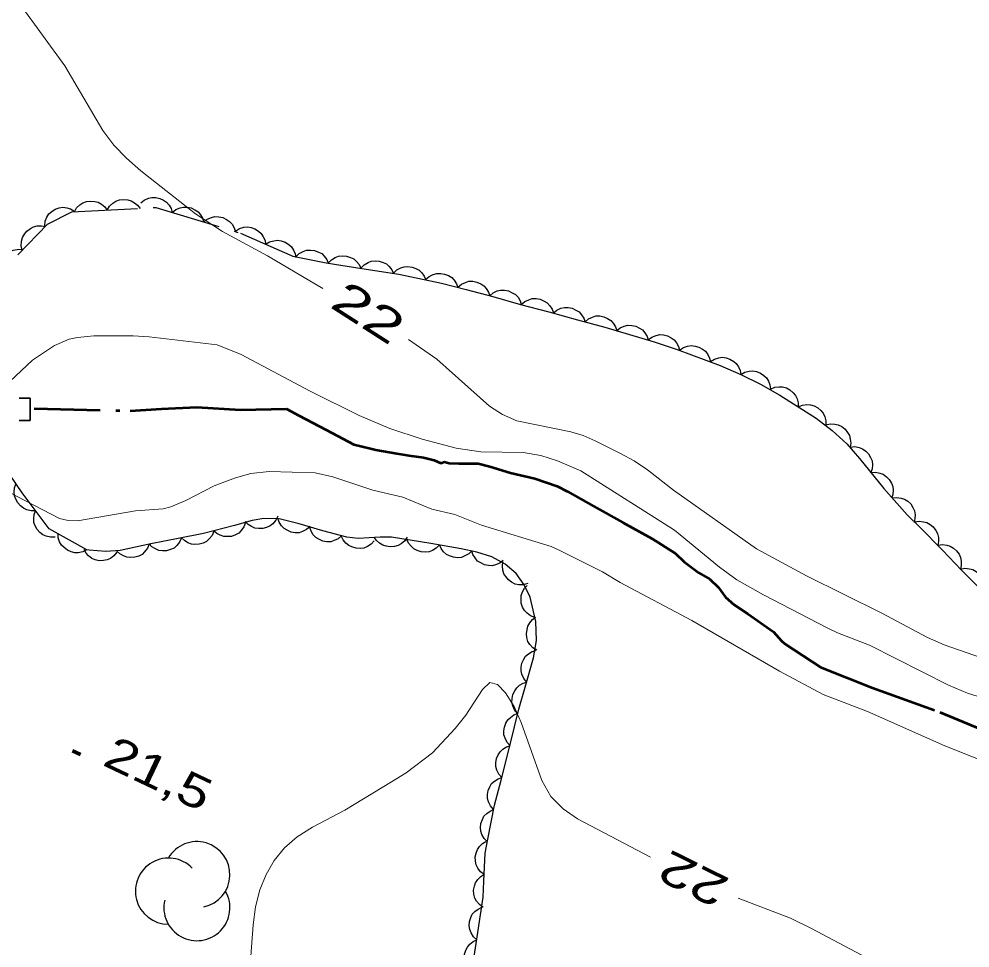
# Model space of a CAD drawing. Extents: x 356765 to 358572, y 5103174 to 5104650.
# Drawn here: x 357503.7 to 357547, y 5103816.2 to 5103858.51 of the extents above; entities that cross this region are included whole.
import ezdxf
from ezdxf.enums import TextEntityAlignment as Align

# ---------------------------------------------------------------- set-up
doc = ezdxf.new("R2010")
doc.units = 0
doc.header["$LTSCALE"] = 0.6
doc.linetypes.add('DASH_DOUBLE_DOT', pattern=[9.2, 5, -1.2, 0.3, -1.2, 0.3, -1.2])
doc.linetypes.add('DOT_DASHED', pattern=[7.7, 5, -1.2, 0.3, -1.2])
for name, color, linetype, lineweight in [('2', 7, 'Continuous', 13), ('26', 7, 'Continuous', 35), ('3', 7, 'Continuous', 140), ('4', 7, 'Continuous', 90), ('44', 7, 'Continuous', 25)]:
    doc.layers.add(name, color=color, linetype=linetype, lineweight=lineweight)

msp = doc.modelspace()

# ---------------------------------------------------------------- linework, layer by layer
at = {"layer": '2'}
for points in [[(357517.54, 5103846.23), (357515.01, 5103847.72), (357512.97, 5103848.83), (357511.74, 5103849.63), (357509.24, 5103851.59), (357508.59, 5103852.16), (357508.01, 5103852.76), (357507.51, 5103853.42), (357505.79, 5103856.38), (357503.75, 5103859.17)], [(357547.85, 5103827.5), (357546.89, 5103827.8), (357546.02, 5103828.16), (357542.43, 5103829.99), (357540.97, 5103830.55), (357540.49, 5103830.78), (357537.59, 5103832.28), (357536.39, 5103832.96), (357535.59, 5103833.54), (357533.55, 5103835.23), (357529.28, 5103837.93), (357528.22, 5103838.38), (357527.46, 5103838.62), (357526.65, 5103838.76), (357524.72, 5103838.8), (357523.61, 5103838.96), (357522.06, 5103839.37), (357520.59, 5103839.86), (357519.19, 5103840.44), (357516.95, 5103841.55), (357513.82, 5103843.22), (357512.72, 5103843.66), (357509.63, 5103844.03), (357508.9, 5103844.07), (357507.1, 5103844.07), (357506.36, 5103844), (357505.99, 5103843.92), (357505.32, 5103843.63), (357504.32, 5103842.97), (357503.29, 5103842.01)], [(357563.66, 5103823.32), (357559.61, 5103825.36), (357556.17, 5103826.88), (357553.27, 5103827.87), (357550.16, 5103828.63), (357547.53, 5103829.41), (357545.83, 5103830.01), (357545.07, 5103830.34), (357542.98, 5103831.44), (357539.55, 5103833.15), (357537.28, 5103834.37), (357533.5, 5103837.05), (357532.31, 5103837.98), (357531.71, 5103838.38), (357531.09, 5103838.71), (357529.93, 5103839.3), (357529.38, 5103839.53), (357528.83, 5103839.7), (357526.36, 5103840.21), (357525.72, 5103840.5), (357525.12, 5103840.88), (357522.72, 5103843.01), (357521.44, 5103843.91)], [(357503.24, 5103836.95), (357505.55, 5103835.76), (357505.94, 5103835.66), (357506.37, 5103835.65), (357509.01, 5103836.11), (357510.26, 5103836.2), (357510.61, 5103836.29), (357511.29, 5103836.58), (357512.59, 5103837.24), (357513.55, 5103837.61), (357514.26, 5103837.8), (357515.09, 5103837.9), (357517.19, 5103837.83), (357517.99, 5103837.66), (357519.81, 5103837.05), (357521.17, 5103836.73), (357522.5, 5103836.18), (357523.54, 5103835.94), (357524.76, 5103835.46), (357527.93, 5103834.48), (357528.3, 5103834.32), (357530.26, 5103833.32), (357531.07, 5103832.84), (357534.33, 5103831.11), (357538.33, 5103828.8), (357540.31, 5103827.74), (357542.34, 5103826.96), (357545.86, 5103825.41), (357548.22, 5103824.46)], [(357514.11, 5103813.79), (357514.36, 5103817.25), (357514.47, 5103818.07), (357514.67, 5103818.84), (357514.95, 5103819.55), (357515.32, 5103820.18), (357515.79, 5103820.76), (357516.36, 5103821.26), (357517.06, 5103821.7), (357518.53, 5103822.47), (357520.66, 5103823.76), (357521.33, 5103824.18), (357522.52, 5103825.09), (357523.56, 5103826.19), (357524.05, 5103826.8), (357524.81, 5103827.97), (357525.14, 5103828.28), (357525.49, 5103828.19), (357525.85, 5103827.82), (357526.24, 5103827.2), (357526.57, 5103826.46), (357527.51, 5103823.82), (357527.92, 5103823.09), (357528.47, 5103822.53), (357529.13, 5103822.08), (357532.45, 5103820.33)], [(357536.44, 5103818.47), (357538.83, 5103817.55), (357539.79, 5103817.08), (357546.02, 5103813.78)]]:
    msp.add_lwpolyline(points, dxfattribs=at)
at = {"layer": '26'}
for p, q in [((357504.21, 5103841.23), (357503.71, 5103841.23)), ((357504.21, 5103841.23), (357504.21, 5103840.22)), ((357504.21, 5103840.22), (357503.71, 5103840.22))]:
    msp.add_line(p, q, dxfattribs=at)
at = {"layer": '3'}
msp.add_line((357506.14, 5103825.18), (357506.5, 5103825.01), dxfattribs=at)
at = {"layer": '4', "linetype": 'DASH_DOUBLE_DOT', "lineweight": 53}
msp.add_lwpolyline([(357504.39, 5103840.77), (357508.76, 5103840.66), (357510.18, 5103840.75), (357511.79, 5103840.83), (357513.78, 5103840.7), (357515.88, 5103840.75), (357516.44, 5103840.44), (357517.68, 5103839.79), (357518.94, 5103839.13), (357519.71, 5103838.95), (357519.95, 5103838.88), (357520.9, 5103838.71), (357521.45, 5103838.63), (357522.11, 5103838.54), (357522.6, 5103838.42), (357522.91, 5103838.28), (357523.08, 5103838.34), (357523.28, 5103838.28), (357523.72, 5103838.26), (357524.61, 5103838.26), (357525.14, 5103838.13), (357526.08, 5103837.84), (357527.18, 5103837.58), (357528.2, 5103837.23), (357528.67, 5103836.98), (357529.86, 5103836.32), (357531.19, 5103835.58), (357532.52, 5103834.84), (357533.59, 5103834.17), (357533.98, 5103833.79), (357534.65, 5103833.28), (357535.15, 5103832.99), (357535.55, 5103832.61), (357535.87, 5103832.17), (357536.26, 5103831.83), (357536.89, 5103831.41), (357538.05, 5103830.59), (357538.42, 5103830.19), (357538.57, 5103830.05), (357540.2, 5103828.99), (357542.56, 5103828.05), (357545.63, 5103826.94), (357548.64, 5103825.68)], dxfattribs=at)
at = {"layer": '44'}
for points in [[(357506.22, 5103849.73), (357506.32, 5103849.9), (357506.47, 5103850.04), (357506.61, 5103850.13), (357506.78, 5103850.19), (357506.96, 5103850.21), (357507.15, 5103850.19), (357507.31, 5103850.16), (357507.46, 5103850.07), (357507.6, 5103849.95), (357507.71, 5103849.8)], [(357507.71, 5103849.8), (357507.82, 5103849.98), (357507.97, 5103850.12), (357508.11, 5103850.21), (357508.28, 5103850.27), (357508.46, 5103850.29), (357508.65, 5103850.27), (357508.81, 5103850.23), (357508.96, 5103850.14), (357509.1, 5103850.03), (357509.21, 5103849.88)], [(357509.24, 5103850.13), (357509.4, 5103850.26), (357509.59, 5103850.34), (357509.75, 5103850.38), (357509.93, 5103850.37), (357510.11, 5103850.33), (357510.28, 5103850.25), (357510.42, 5103850.16), (357510.53, 5103850.03), (357510.62, 5103849.87), (357510.68, 5103849.69)], [(357504.87, 5103849.09), (357504.89, 5103849.3), (357504.97, 5103849.48), (357505.06, 5103849.63), (357505.19, 5103849.74), (357505.35, 5103849.84), (357505.53, 5103849.9), (357505.69, 5103849.93), (357505.87, 5103849.91), (357506.05, 5103849.86), (357506.2, 5103849.77)], [(357510.68, 5103849.69), (357510.84, 5103849.83), (357511.03, 5103849.9), (357511.19, 5103849.94), (357511.36, 5103849.94), (357511.54, 5103849.9), (357511.71, 5103849.81), (357511.85, 5103849.73), (357511.96, 5103849.59), (357512.06, 5103849.43), (357512.11, 5103849.26)], [(357512.11, 5103849.26), (357512.27, 5103849.39), (357512.46, 5103849.47), (357512.62, 5103849.51), (357512.8, 5103849.5), (357512.98, 5103849.46), (357513.15, 5103849.38), (357513.29, 5103849.29), (357513.4, 5103849.16), (357513.49, 5103849), (357513.55, 5103848.82)], [(357503.85, 5103847.98), (357503.8, 5103848.18), (357503.82, 5103848.39), (357503.86, 5103848.55), (357503.95, 5103848.7), (357504.06, 5103848.84), (357504.22, 5103848.96), (357504.36, 5103849.04), (357504.53, 5103849.08), (357504.72, 5103849.08), (357504.89, 5103849.05)], [(357513.56, 5103848.85), (357513.74, 5103848.96), (357513.93, 5103849.02), (357514.1, 5103849.04), (357514.27, 5103849.01), (357514.44, 5103848.95), (357514.6, 5103848.84), (357514.73, 5103848.74), (357514.82, 5103848.59), (357514.9, 5103848.42), (357514.93, 5103848.25)], [(357502.98, 5103846.76), (357502.9, 5103846.96), (357502.88, 5103847.16), (357502.88, 5103847.32), (357502.94, 5103847.49), (357503.03, 5103847.65), (357503.16, 5103847.79), (357503.28, 5103847.9), (357503.44, 5103847.97), (357503.62, 5103848.01), (357503.8, 5103848.02)], [(357514.93, 5103848.25), (357515.11, 5103848.36), (357515.3, 5103848.41), (357515.47, 5103848.43), (357515.64, 5103848.4), (357515.82, 5103848.34), (357515.98, 5103848.24), (357516.1, 5103848.13), (357516.2, 5103847.98), (357516.27, 5103847.81), (357516.3, 5103847.64)], [(357516.31, 5103847.67), (357516.46, 5103847.82), (357516.64, 5103847.91), (357516.79, 5103847.97), (357516.97, 5103847.98), (357517.15, 5103847.96), (357517.33, 5103847.89), (357517.48, 5103847.82), (357517.6, 5103847.7), (357517.71, 5103847.55), (357517.78, 5103847.38)], [(357517.78, 5103847.38), (357517.93, 5103847.54), (357518.1, 5103847.64), (357518.25, 5103847.7), (357518.43, 5103847.72), (357518.61, 5103847.71), (357518.79, 5103847.65), (357518.94, 5103847.58), (357519.07, 5103847.46), (357519.19, 5103847.32), (357519.27, 5103847.16)], [(357519.27, 5103847.16), (357519.41, 5103847.31), (357519.59, 5103847.41), (357519.74, 5103847.47), (357519.91, 5103847.49), (357520.1, 5103847.48), (357520.28, 5103847.42), (357520.43, 5103847.35), (357520.56, 5103847.23), (357520.67, 5103847.08), (357520.75, 5103846.92)], [(357520.75, 5103846.93), (357520.9, 5103847.08), (357521.08, 5103847.17), (357521.24, 5103847.22), (357521.41, 5103847.23), (357521.6, 5103847.21), (357521.77, 5103847.14), (357521.92, 5103847.06), (357522.04, 5103846.94), (357522.15, 5103846.79), (357522.22, 5103846.62)], [(357522.22, 5103846.65), (357522.38, 5103846.78), (357522.56, 5103846.87), (357522.72, 5103846.92), (357522.9, 5103846.92), (357523.08, 5103846.89), (357523.25, 5103846.82), (357523.4, 5103846.74), (357523.52, 5103846.61), (357523.62, 5103846.45), (357523.68, 5103846.28)], [(357523.68, 5103846.29), (357523.84, 5103846.43), (357524.03, 5103846.51), (357524.18, 5103846.56), (357524.36, 5103846.56), (357524.54, 5103846.52), (357524.72, 5103846.44), (357524.86, 5103846.36), (357524.97, 5103846.23), (357525.07, 5103846.07), (357525.13, 5103845.9)], [(357525.13, 5103845.9), (357525.29, 5103846.03), (357525.47, 5103846.12), (357525.63, 5103846.16), (357525.81, 5103846.16), (357525.99, 5103846.12), (357526.16, 5103846.04), (357526.3, 5103845.96), (357526.42, 5103845.83), (357526.52, 5103845.67), (357526.57, 5103845.5)], [(357526.57, 5103845.5), (357526.73, 5103845.64), (357526.92, 5103845.72), (357527.07, 5103845.77), (357527.25, 5103845.77), (357527.43, 5103845.74), (357527.61, 5103845.66), (357527.75, 5103845.58), (357527.87, 5103845.44), (357527.97, 5103845.29), (357528.03, 5103845.12)], [(357528.02, 5103845.11), (357528.18, 5103845.25), (357528.37, 5103845.33), (357528.53, 5103845.37), (357528.71, 5103845.37), (357528.89, 5103845.33), (357529.06, 5103845.25), (357529.2, 5103845.17), (357529.31, 5103845.03), (357529.41, 5103844.88), (357529.47, 5103844.7)], [(357529.47, 5103844.71), (357529.63, 5103844.85), (357529.81, 5103844.93), (357529.97, 5103844.98), (357530.15, 5103844.98), (357530.33, 5103844.94), (357530.5, 5103844.87), (357530.64, 5103844.78), (357530.76, 5103844.65), (357530.86, 5103844.49), (357530.92, 5103844.32)], [(357530.91, 5103844.31), (357531.07, 5103844.44), (357531.26, 5103844.52), (357531.42, 5103844.56), (357531.6, 5103844.55), (357531.78, 5103844.52), (357531.95, 5103844.43), (357532.09, 5103844.35), (357532.2, 5103844.21), (357532.3, 5103844.05), (357532.35, 5103843.88)], [(357532.35, 5103843.89), (357532.52, 5103844.02), (357532.71, 5103844.09), (357532.87, 5103844.13), (357533.04, 5103844.12), (357533.22, 5103844.07), (357533.39, 5103843.98), (357533.53, 5103843.89), (357533.64, 5103843.76), (357533.73, 5103843.59), (357533.78, 5103843.42)], [(357533.78, 5103843.42), (357533.95, 5103843.54), (357534.14, 5103843.6), (357534.3, 5103843.63), (357534.48, 5103843.61), (357534.66, 5103843.56), (357534.82, 5103843.47), (357534.95, 5103843.37), (357535.06, 5103843.23), (357535.14, 5103843.06), (357535.18, 5103842.89)], [(357535.19, 5103842.91), (357535.37, 5103843.02), (357535.56, 5103843.08), (357535.72, 5103843.1), (357535.9, 5103843.07), (357536.07, 5103843.02), (357536.24, 5103842.91), (357536.36, 5103842.81), (357536.46, 5103842.66), (357536.53, 5103842.49), (357536.57, 5103842.32)], [(357536.57, 5103842.32), (357536.75, 5103842.42), (357536.95, 5103842.47), (357537.11, 5103842.48), (357537.28, 5103842.45), (357537.46, 5103842.38), (357537.61, 5103842.27), (357537.73, 5103842.16), (357537.82, 5103842.01), (357537.89, 5103841.84), (357537.92, 5103841.66)], [(357537.91, 5103841.65), (357538.11, 5103841.74), (357538.31, 5103841.76), (357538.47, 5103841.75), (357538.64, 5103841.7), (357538.8, 5103841.61), (357538.95, 5103841.48), (357539.05, 5103841.36), (357539.13, 5103841.2), (357539.17, 5103841.02), (357539.18, 5103840.84)], [(357539.18, 5103840.84), (357539.37, 5103840.92), (357539.57, 5103840.95), (357539.74, 5103840.94), (357539.9, 5103840.89), (357540.07, 5103840.8), (357540.21, 5103840.67), (357540.32, 5103840.55), (357540.39, 5103840.39), (357540.43, 5103840.21), (357540.44, 5103840.03)], [(357540.43, 5103840.02), (357540.64, 5103840.07), (357540.84, 5103840.06), (357541, 5103840.03), (357541.16, 5103839.95), (357541.31, 5103839.83), (357541.42, 5103839.68), (357541.51, 5103839.54), (357541.55, 5103839.37), (357541.57, 5103839.19), (357541.54, 5103839.01)], [(357541.55, 5103839.01), (357541.76, 5103839.03), (357541.95, 5103838.99), (357542.11, 5103838.93), (357542.25, 5103838.83), (357542.38, 5103838.7), (357542.47, 5103838.53), (357542.54, 5103838.38), (357542.56, 5103838.2), (357542.54, 5103838.02), (357542.49, 5103837.85)], [(357542.49, 5103837.85), (357542.7, 5103837.86), (357542.9, 5103837.82), (357543.05, 5103837.77), (357543.2, 5103837.66), (357543.32, 5103837.53), (357543.42, 5103837.36), (357543.48, 5103837.21), (357543.5, 5103837.04), (357543.49, 5103836.85), (357543.43, 5103836.68)], [(357504.45, 5103836.11), (357504.25, 5103836.1), (357504.05, 5103836.15), (357503.9, 5103836.22), (357503.76, 5103836.33), (357503.64, 5103836.47), (357503.55, 5103836.64), (357503.49, 5103836.79), (357503.48, 5103836.96), (357503.5, 5103837.15), (357503.56, 5103837.32)], [(357543.45, 5103836.7), (357543.66, 5103836.72), (357543.86, 5103836.69), (357544.02, 5103836.64), (357544.17, 5103836.54), (357544.3, 5103836.42), (357544.4, 5103836.25), (357544.47, 5103836.11), (357544.5, 5103835.93), (357544.49, 5103835.75), (357544.45, 5103835.57)], [(357505.35, 5103834.91), (357505.14, 5103834.9), (357504.94, 5103834.95), (357504.79, 5103835.01), (357504.65, 5103835.12), (357504.53, 5103835.26), (357504.44, 5103835.43), (357504.38, 5103835.58), (357504.37, 5103835.76), (357504.39, 5103835.94), (357504.45, 5103836.11)], [(357514.01, 5103835.57), (357513.94, 5103835.37), (357513.82, 5103835.21), (357513.71, 5103835.09), (357513.55, 5103835.01), (357513.38, 5103834.94), (357513.19, 5103834.93), (357513.02, 5103834.93), (357512.86, 5103834.99), (357512.7, 5103835.08), (357512.56, 5103835.2)], [(357515.48, 5103835.87), (357515.39, 5103835.68), (357515.26, 5103835.52), (357515.13, 5103835.42), (357514.97, 5103835.34), (357514.8, 5103835.3), (357514.6, 5103835.3), (357514.44, 5103835.31), (357514.28, 5103835.39), (357514.13, 5103835.49), (357514, 5103835.62)], [(357516.95, 5103835.39), (357516.79, 5103835.25), (357516.61, 5103835.16), (357516.45, 5103835.11), (357516.27, 5103835.11), (357516.09, 5103835.14), (357515.91, 5103835.22), (357515.77, 5103835.3), (357515.65, 5103835.43), (357515.55, 5103835.59), (357515.49, 5103835.75)], [(357544.47, 5103835.6), (357544.68, 5103835.64), (357544.88, 5103835.61), (357545.04, 5103835.57), (357545.19, 5103835.49), (357545.33, 5103835.37), (357545.44, 5103835.21), (357545.52, 5103835.07), (357545.56, 5103834.89), (357545.56, 5103834.71), (357545.53, 5103834.53)], [(357506.79, 5103834.33), (357506.6, 5103834.24), (357506.4, 5103834.2), (357506.24, 5103834.19), (357506.07, 5103834.24), (357505.9, 5103834.31), (357505.75, 5103834.43), (357505.63, 5103834.54), (357505.55, 5103834.7), (357505.49, 5103834.88), (357505.48, 5103835.06)], [(357512.57, 5103835.18), (357512.49, 5103834.98), (357512.36, 5103834.83), (357512.24, 5103834.71), (357512.08, 5103834.63), (357511.9, 5103834.58), (357511.71, 5103834.57), (357511.55, 5103834.59), (357511.38, 5103834.65), (357511.23, 5103834.75), (357511.1, 5103834.87)], [(357518.39, 5103834.97), (357518.23, 5103834.83), (357518.05, 5103834.75), (357517.89, 5103834.7), (357517.71, 5103834.7), (357517.53, 5103834.73), (357517.35, 5103834.81), (357517.21, 5103834.89), (357517.1, 5103835.02), (357517, 5103835.18), (357516.94, 5103835.35)], [(357509.62, 5103834.59), (357509.55, 5103834.4), (357509.42, 5103834.24), (357509.3, 5103834.12), (357509.15, 5103834.04), (357508.97, 5103833.99), (357508.78, 5103833.98), (357508.61, 5103833.99), (357508.45, 5103834.05), (357508.29, 5103834.14), (357508.16, 5103834.27)], [(357511.1, 5103834.87), (357511.01, 5103834.68), (357510.88, 5103834.52), (357510.76, 5103834.41), (357510.6, 5103834.34), (357510.42, 5103834.29), (357510.23, 5103834.29), (357510.07, 5103834.3), (357509.91, 5103834.37), (357509.75, 5103834.47), (357509.62, 5103834.6)], [(357519.87, 5103834.74), (357519.73, 5103834.59), (357519.56, 5103834.48), (357519.4, 5103834.41), (357519.23, 5103834.39), (357519.05, 5103834.4), (357518.86, 5103834.46), (357518.71, 5103834.52), (357518.58, 5103834.64), (357518.46, 5103834.78), (357518.38, 5103834.94)], [(357521.37, 5103834.91), (357521.26, 5103834.74), (357521.1, 5103834.61), (357520.96, 5103834.52), (357520.79, 5103834.48), (357520.6, 5103834.46), (357520.41, 5103834.49), (357520.26, 5103834.54), (357520.11, 5103834.64), (357519.97, 5103834.76), (357519.87, 5103834.91)], [(357522.84, 5103834.56), (357522.7, 5103834.4), (357522.52, 5103834.3), (357522.37, 5103834.24), (357522.2, 5103834.22), (357522.01, 5103834.24), (357521.83, 5103834.3), (357521.68, 5103834.37), (357521.55, 5103834.49), (357521.44, 5103834.63), (357521.36, 5103834.8)], [(357508.15, 5103834.22), (357508.02, 5103834.06), (357507.86, 5103833.94), (357507.71, 5103833.87), (357507.54, 5103833.84), (357507.35, 5103833.83), (357507.17, 5103833.88), (357507.01, 5103833.94), (357506.87, 5103834.05), (357506.75, 5103834.18), (357506.66, 5103834.34)], [(357524.32, 5103834.29), (357524.18, 5103834.14), (357524, 5103834.05), (357523.84, 5103833.98), (357523.67, 5103833.97), (357523.49, 5103833.99), (357523.3, 5103834.05), (357523.16, 5103834.12), (357523.03, 5103834.24), (357522.92, 5103834.39), (357522.84, 5103834.55)], [(357525.75, 5103833.85), (357525.59, 5103833.72), (357525.4, 5103833.64), (357525.24, 5103833.6), (357525.07, 5103833.61), (357524.89, 5103833.65), (357524.72, 5103833.73), (357524.58, 5103833.82), (357524.47, 5103833.96), (357524.37, 5103834.12), (357524.32, 5103834.29)], [(357545.53, 5103834.54), (357545.74, 5103834.57), (357545.94, 5103834.54), (357546.1, 5103834.5), (357546.25, 5103834.41), (357546.39, 5103834.29), (357546.5, 5103834.13), (357546.57, 5103833.98), (357546.6, 5103833.81), (357546.6, 5103833.62), (357546.57, 5103833.45)], [(357526.86, 5103832.79), (357526.66, 5103832.73), (357526.45, 5103832.74), (357526.29, 5103832.77), (357526.13, 5103832.85), (357525.98, 5103832.96), (357525.86, 5103833.11), (357525.77, 5103833.24), (357525.73, 5103833.41), (357525.71, 5103833.6), (357525.73, 5103833.78)], [(357546.56, 5103833.45), (357546.77, 5103833.49), (357546.97, 5103833.46), (357547.13, 5103833.43), (357547.28, 5103833.34), (357547.43, 5103833.22), (357547.54, 5103833.06), (357547.62, 5103832.92), (357547.65, 5103832.75), (357547.66, 5103832.56), (357547.62, 5103832.39)], [(357527.19, 5103831.25), (357526.99, 5103831.33), (357526.83, 5103831.45), (357526.71, 5103831.57), (357526.63, 5103831.72), (357526.57, 5103831.9), (357526.56, 5103832.09), (357526.57, 5103832.25), (357526.63, 5103832.42), (357526.72, 5103832.58), (357526.84, 5103832.71)], [(357527.28, 5103829.76), (357527.1, 5103829.87), (357526.96, 5103830.02), (357526.87, 5103830.16), (357526.82, 5103830.33), (357526.8, 5103830.51), (357526.83, 5103830.7), (357526.87, 5103830.86), (357526.96, 5103831.01), (357527.08, 5103831.15), (357527.22, 5103831.26)], [(357526.82, 5103828.31), (357526.68, 5103828.47), (357526.6, 5103828.66), (357526.56, 5103828.82), (357526.56, 5103828.99), (357526.6, 5103829.17), (357526.68, 5103829.35), (357526.76, 5103829.49), (357526.9, 5103829.6), (357527.06, 5103829.7), (357527.23, 5103829.75)], [(357526.39, 5103826.87), (357526.26, 5103827.04), (357526.18, 5103827.22), (357526.14, 5103827.38), (357526.15, 5103827.56), (357526.18, 5103827.74), (357526.27, 5103827.91), (357526.36, 5103828.05), (357526.49, 5103828.16), (357526.65, 5103828.26), (357526.82, 5103828.31)], [(357526.06, 5103825.41), (357525.92, 5103825.56), (357525.83, 5103825.75), (357525.78, 5103825.9), (357525.77, 5103826.08), (357525.8, 5103826.26), (357525.87, 5103826.44), (357525.95, 5103826.58), (357526.08, 5103826.7), (357526.23, 5103826.81), (357526.4, 5103826.87)], [(357525.68, 5103823.96), (357525.54, 5103824.12), (357525.46, 5103824.3), (357525.41, 5103824.46), (357525.41, 5103824.63), (357525.44, 5103824.82), (357525.52, 5103824.99), (357525.6, 5103825.13), (357525.73, 5103825.25), (357525.89, 5103825.35), (357526.06, 5103825.41)], [(357525.3, 5103822.51), (357525.16, 5103822.67), (357525.08, 5103822.85), (357525.03, 5103823.01), (357525.03, 5103823.18), (357525.06, 5103823.37), (357525.14, 5103823.54), (357525.22, 5103823.68), (357525.35, 5103823.8), (357525.51, 5103823.9), (357525.68, 5103823.96)], [(357525.03, 5103821.03), (357524.88, 5103821.18), (357524.78, 5103821.36), (357524.73, 5103821.51), (357524.71, 5103821.69), (357524.73, 5103821.87), (357524.8, 5103822.05), (357524.87, 5103822.2), (357525, 5103822.32), (357525.15, 5103822.43), (357525.31, 5103822.5)], [(357524.88, 5103819.54), (357524.71, 5103819.67), (357524.59, 5103819.83), (357524.51, 5103819.98), (357524.48, 5103820.15), (357524.47, 5103820.34), (357524.51, 5103820.52), (357524.57, 5103820.68), (357524.67, 5103820.82), (357524.8, 5103820.95), (357524.96, 5103821.04)], [(357524.83, 5103818.04), (357524.66, 5103818.17), (357524.53, 5103818.33), (357524.45, 5103818.47), (357524.41, 5103818.64), (357524.4, 5103818.83), (357524.44, 5103819.01), (357524.49, 5103819.17), (357524.59, 5103819.31), (357524.72, 5103819.45), (357524.87, 5103819.54)], [(357524.54, 5103816.57), (357524.39, 5103816.71), (357524.28, 5103816.88), (357524.22, 5103817.04), (357524.2, 5103817.21), (357524.21, 5103817.4), (357524.27, 5103817.58), (357524.34, 5103817.73), (357524.46, 5103817.86), (357524.61, 5103817.97), (357524.77, 5103818.05)], [(357524.32, 5103815.08), (357524.16, 5103815.22), (357524.06, 5103815.4), (357524, 5103815.55), (357523.98, 5103815.73), (357523.99, 5103815.91), (357524.05, 5103816.09), (357524.12, 5103816.24), (357524.23, 5103816.37), (357524.38, 5103816.49), (357524.54, 5103816.57)]]:
    msp.add_lwpolyline(points, dxfattribs=at)
at = {"layer": '44', "linetype": 'DOT_DASHED'}
for points in [[(357503.64, 5103847.77), (357505, 5103849.16), (357506.1, 5103849.72), (357509.93, 5103849.92), (357513.79, 5103848.75), (357516.16, 5103847.7), (357517.68, 5103847.4), (357519.31, 5103847.15), (357520.99, 5103846.88), (357522.93, 5103846.47), (357524.06, 5103846.19), (357525.27, 5103845.86), (357526.53, 5103845.51), (357527.83, 5103845.17), (357529.13, 5103844.8), (357530.37, 5103844.47), (357532.62, 5103843.8), (357533.66, 5103843.46), (357535.63, 5103842.72), (357536.56, 5103842.32), (357537.46, 5103841.88), (357538.34, 5103841.38), (357539.99, 5103840.32), (357540.72, 5103839.76), (357541.39, 5103839.15), (357541.97, 5103838.49), (357543.07, 5103837.13), (357544.14, 5103835.92), (357544.71, 5103835.36), (357545.74, 5103834.32), (357546.61, 5103833.4), (357547.46, 5103832.55)], [(357506.79, 5103834.33), (357505.07, 5103835.28), (357503.85, 5103836.93), (357502.55, 5103838.82)], [(357524.41, 5103815.7), (357524.59, 5103816.9), (357524.84, 5103818.51), (357524.86, 5103819.24), (357524.93, 5103820.51), (357525.05, 5103821.15), (357525.35, 5103822.7), (357525.65, 5103823.84), (357526.07, 5103825.46), (357526.45, 5103827.07), (357526.75, 5103828.07), (357527.13, 5103829.41), (357527.26, 5103830.2), (357527.23, 5103831.07), (357526.97, 5103832.17), (357526.7, 5103832.73), (357526.33, 5103833.25), (357525.84, 5103833.68), (357525.23, 5103834.01), (357524.55, 5103834.22), (357523.83, 5103834.38), (357522.45, 5103834.62), (357520.66, 5103834.91), (357520.15, 5103834.91), (357519.14, 5103834.84), (357518.62, 5103834.91), (357517.54, 5103835.19), (357516.46, 5103835.51), (357515.55, 5103835.74), (357514.85, 5103835.76), (357514.31, 5103835.67), (357513.51, 5103835.44), (357512.1, 5103835.08), (357510.94, 5103834.84), (357509.7, 5103834.61), (357508.31, 5103834.3), (357507.65, 5103834.26), (357506.89, 5103834.32), (357506.79, 5103834.33)]]:
    msp.add_lwpolyline(points, dxfattribs=at)
at = {"layer": '44'}
for centre, start, end in [((357511.7984, 5103819.5365), 282.26917, 149.72626), ((357510.5044, 5103818.7842), 44.11537, 269.80396), ((357511.7984, 5103818.0318), 166.93686, 29.62122)]:
    msp.add_arc(centre, 1.5046, start, end, dxfattribs=at)

# ---------------------------------------------------------------- texts
at = {"layer": '2'}
for rotation, width, p in [(327.305, 1.5, (357519.2049, 5103844.509)), (153.609, 1.4, (357534.7284, 5103820.0104))]:
    msp.add_text('22', height=1.5, rotation=rotation, dxfattribs=dict(at, width=width)).set_placement(p, align=Align.CENTER)
at = {"layer": '3', "width": 1.3}
msp.add_text('21,5   ', height=1.5, rotation=334.619, dxfattribs=at).set_placement((357507.44, 5103824.55))

doc.saveas('drawing.dxf')
